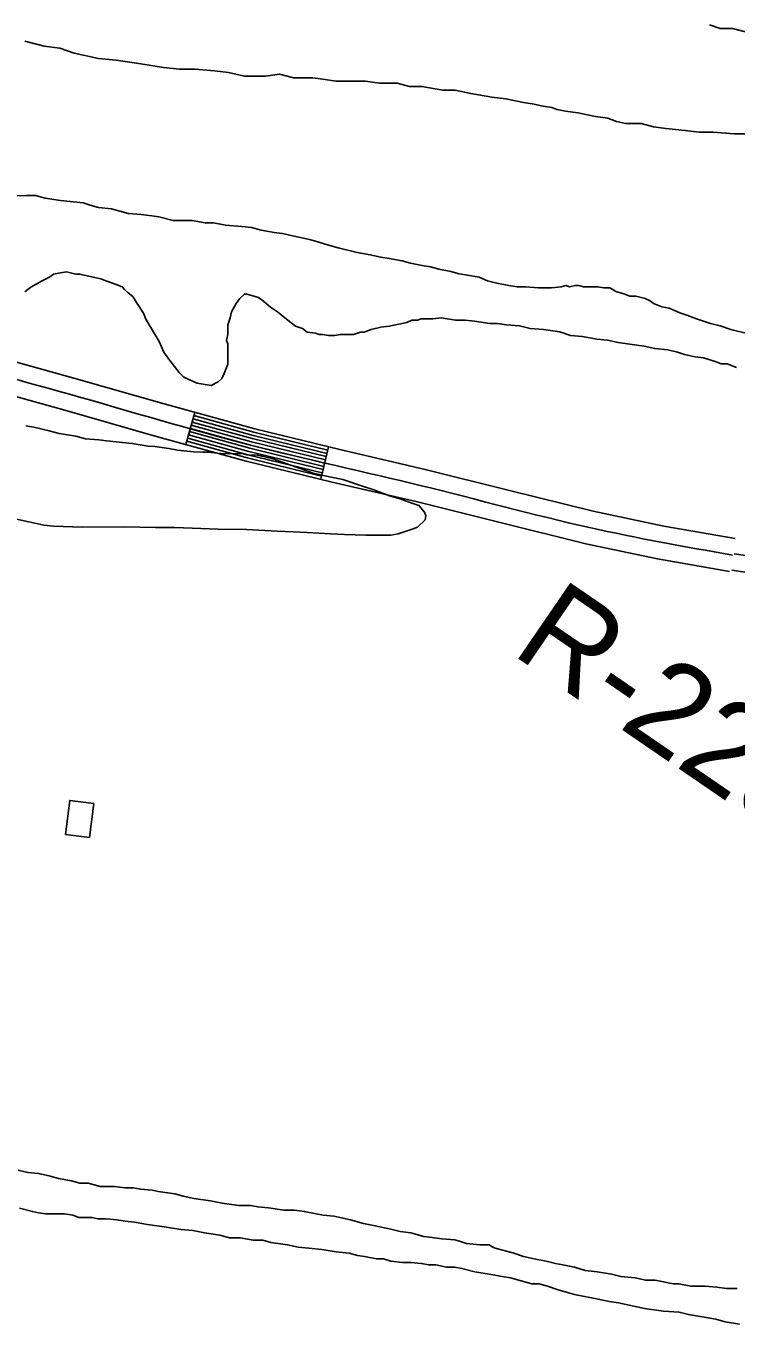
# Model space of a CAD drawing. Extents: x 3297735 to 3335592, y 670436 to 695807.
# Drawn here: x 3315991 to 3316631, y 681871 to 683041 of the extents above; entities that cross this region are included whole.
import ezdxf

# ---------------------------------------------------------------- set-up
doc = ezdxf.new("R2010")
doc.units = 0
for name, color, linetype in [('V-BLDG-OTLN', 7, 'Continuous'), ('V-RIVR-EDGE', 7, 'Continuous'), ('V-RIVR-RANG-IDEN', 7, 'Continuous'), ('V-ROAD-CNTR', 7, 'Continuous'), ('V-SITE-VEGE', 7, 'Continuous')]:
    doc.layers.add(name, color=color, linetype=linetype)

msp = doc.modelspace()

# ---------------------------------------------------------------- linework, layer by layer
at = {"layer": 'V-BLDG-OTLN'}
msp.add_lwpolyline([(3316026.6, 682312.4), (3316030.4, 682343), (3316052, 682340.3), (3316048.1, 682309.6)], close=True, dxfattribs=at)
at = {"layer": 'V-RIVR-EDGE'}
msp.add_spline([(3314332.5, 682283.9), (3314344.9, 682287.3), (3314358.1, 682294.7), (3314374.4, 682306.3), (3314394.2, 682317.1), (3314408.2, 682327.1), (3314425.7, 682339.9), (3314434.2, 682347.6), (3314443.2, 682360.4), (3314457.6, 682381.7), (3314472.4, 682411.9), (3314491.9, 682447.1), (3314504, 682468.4), (3314519.9, 682495.5), (3314540.6, 682530.4), (3314569.8, 682579.6), (3314586.9, 682612.5), (3314605.2, 682653.6), (3314624, 682696.2), (3314633.4, 682728.3), (3314641.6, 682755.5), (3314653.6, 682774.8), (3314666.9, 682788.4), (3314689.8, 682808.9), (3314699.9, 682821.2), (3314716.6, 682840.2), (3314742.7, 682874.3), (3314774.6, 682914.1), (3314793.3, 682940.5), (3314809.2, 682961.7), (3314829.5, 682991.6), (3314848.2, 683027.2), (3314871.5, 683064.7), (3314895.3, 683112.4), (3314930.7, 683167.8), (3314952.1, 683204.2), (3315057.2, 683357.9), (3315078.2, 683381.8), (3315093, 683392.3), (3315101.1, 683395.7), (3315113.6, 683398), (3315130.2, 683396.5), (3315136.4, 683396), (3315142.6, 683398.7), (3315151.6, 683404.9), (3315173, 683426.6), (3315192.8, 683442.1), (3315207.2, 683456.4), (3315216.5, 683472.2), (3315223.5, 683484.3), (3315237.1, 683502.8), (3315242.2, 683511.4), (3315243, 683524.5), (3315244.2, 683529.2), (3315255.5, 683547.8), (3315279.6, 683579.1), (3315294, 683598.9), (3315305.3, 683613.2), (3315310, 683627.1), (3315311.9, 683637.2), (3315317.8, 683645), (3315323.6, 683648), (3315323.6, 683652.3), (3315326.3, 683655.8), (3315330.6, 683660.8), (3315336, 683665.9), (3315339.9, 683675.5), (3315343.5, 683686.4), (3315346.6, 683695.7), (3315347, 683710.4), (3315347.4, 683722.4), (3315345.1, 683737.2), (3315345.2, 683750), (3315346.8, 683761.2), (3315349.5, 683764.3), (3315349.9, 683767.4), (3315354.2, 683779), (3315358.5, 683794.5), (3315362.4, 683800.4), (3315370.1, 683808.5), (3315374.4, 683815.8), (3315383.4, 683837.9), (3315387.3, 683855), (3315387, 683864.7), (3315385, 683871.3), (3315388.1, 683875.1), (3315392.8, 683876.3), (3315394.7, 683880.9), (3315403.3, 683896.4), (3315419.3, 683923.5), (3315433.7, 683947.5), (3315437.2, 683954.5), (3315436.8, 683961.1), (3315438, 683965), (3315450.9, 683988.6), (3315458.6, 683992.5), (3315462.5, 683995.2), (3315464.1, 684002.5), (3315468.8, 684016.5), (3315478.5, 684033.5), (3315498.3, 684056.7), (3315513.5, 684070.7), (3315521.3, 684082.3), (3315523.2, 684087.3), (3315534.9, 684097.8), (3315545, 684110.5), (3315557.1, 684124.1), (3315577.7, 684151.2), (3315590.5, 684164.3), (3315598.3, 684180.2), (3315604.2, 684192.6), (3315609.6, 684201.5), (3315623.6, 684224.7), (3315637.7, 684249.9), (3315651.7, 684270.4), (3315661, 684285.9), (3315665.7, 684296.4), (3315668.8, 684306.8), (3315671.5, 684310.7), (3315680.5, 684322.7), (3315685.9, 684326.6), (3315687.5, 684332), (3315687.5, 684337.4), (3315690.6, 684340.9), (3315706.2, 684356.8), (3315715.1, 684366.8), (3315728.7, 684382.7), (3315735.3, 684392), (3315740.8, 684400.1), (3315746.2, 684410.2), (3315754, 684419.9), (3315767.6, 684436.9), (3315797.2, 684465.1), (3315824.4, 684496.9), (3315835.7, 684508.9), (3315845.4, 684518.9), (3315855.9, 684533.2), (3315917.3, 684595.9), (3315957, 684638.1), (3315987.3, 684659.7), (3316015.3, 684684.5), (3316035.1, 684702.3), (3316044.1, 684713.5), (3316063.1, 684733.6), (3316100.4, 684768.4), (3316125.3, 684791.6), (3316138.5, 684803.6), (3316151, 684823.4), (3316159.5, 684843.1), (3316165.4, 684866), (3316174, 684881.5), (3316197.7, 684908.2), (3316229.6, 684945.3), (3316249.8, 684965.1), (3316275.5, 684987.9), (3316301.5, 685015.3), (3316311.2, 685022.3), (3316314.7, 685028.1), (3316324.8, 685037), (3316331.1, 685041.3), (3316337.3, 685045.1), (3316343.9, 685050.9), (3316349.7, 685059.8), (3316371.5, 685083.4), (3316388.6, 685096.2), (3316398.7, 685107.4), (3316416.2, 685122.9), (3316443.4, 685146.1), (3316453.9, 685155.7), (3316462.8, 685158.8), (3316468.6, 685163.5), (3316479.5, 685177), (3316494.7, 685189.8), (3316513.3, 685202.1), (3316536.7, 685221.1), (3316559.2, 685238.5), (3316587.2, 685262.4), (3316636.9, 685301.5), (3316712.3, 685357.5), (3316745.3, 685385), (3316768.2, 685402.4), (3316780.7, 685413.2), (3316806.3, 685440.7), (3316819.2, 685455.4), (3316844.4, 685481.7), (3316867, 685499.5), (3316882.5, 685511.1), (3316905.8, 685537.4), (3316931.9, 685564.1), (3316969.2, 685598.5), (3316985.9, 685613.6), (3317001.9, 685628.7), (3317017.8, 685644.5), (3317028.7, 685652.6), (3317037.2, 685661.2), (3317052.8, 685673.5), (3317075.3, 685687.8), (3317092.4, 685696.3), (3317103.3, 685703.3), (3317111, 685709.8), (3317130.9, 685733.8), (3317147.6, 685754.7), (3317177.2, 685789.2), (3317206.3, 685816.6), (3317272.8, 685885.1), (3317325.7, 685938.9), (3317356.8, 685972.2), (3317386.7, 686002.3), (3317409.6, 686022.4), (3317459.4, 686063.8), (3317493.2, 686088.9), (3317516.1, 686108.7), (3317520, 686116), (3317520.4, 686123), (3317527, 686135.8), (3317538.3, 686157.1), (3317553.9, 686174.9), (3317576, 686194.2), (3317585.8, 686203.9), (3317597.1, 686222.1), (3317609.5, 686237.6), (3317632.1, 686261.9), (3317642.2, 686270.8), (3317659.2, 686280.9), (3317668.6, 686290.2), (3317678.7, 686299.4), (3317692.7, 686308.3), (3317712.1, 686324.2), (3317733.9, 686344.3), (3317749, 686362.5), (3317772.7, 686387.2), (3317794.1, 686406.6), (3317815.5, 686421.7), (3317821.7, 686429.8), (3317831.4, 686444.5), (3317837.3, 686456.9), (3317843.9, 686458.4), (3317852.4, 686461.9), (3317865.6, 686468.5), (3317881.6, 686479.3), (3317892.4, 686489.3), (3317902.6, 686501.7), (3317906.8, 686510.6), (3317912.3, 686528.8), (3317916.6, 686539.7), (3317920.9, 686544.7), (3317931.8, 686551.7), (3317955.5, 686567.5), (3317973.7, 686583), (3317980, 686591.9), (3317987.3, 686602.7), (3318007.6, 686624.8), (3318020.4, 686634.8), (3318018.5, 686637.5), (3318030.9, 686653.4), (3318034.8, 686650.7), (3318039.4, 686656.9), (3318050.3, 686664.6), (3318082.6, 686680.8), (3318124.1, 686700.9), (3318142.8, 686716), (3318149.4, 686724.1), (3318148.6, 686727.6), (3318152.1, 686732.6), (3318161.8, 686744.6), (3318168.4, 686756.2), (3318174.7, 686766.3), (3318184.4, 686779.5), (3318196.1, 686795.3), (3318211.6, 686812.7), (3318221, 686824), (3318223.7, 686833.3), (3318227.6, 686840.6), (3318232.7, 686847.2), (3318235.8, 686857.7), (3318240.1, 686864.6), (3318252.9, 686883.2), (3318274.7, 686907.6), (3318298, 686928.5), (3318327.1, 686944.7), (3318349.3, 686951.6), (3318362.1, 686955.1), (3318370.2, 686961.3), (3318383.5, 686983.7), (3318391.3, 686996.5), (3318395.1, 687000), (3318401.7, 687000), (3318407.5, 687001.1), (3318412.6, 687003.8), (3318416.5, 687008.9), (3318422.7, 687017), (3318440.6, 687037.5), (3318448.8, 687040.2), (3318453, 687042.9), (3318455.8, 687051.4), (3318462.4, 687060.3), (3318484.9, 687082.8), (3318499.3, 687098.2), (3318510.6, 687111), (3318518.8, 687124.9), (3318525, 687134.6), (3318537.8, 687148.6), (3318566.2, 687172.1), (3318582.5, 687190.7), (3318592.6, 687203.1), (3318612.5, 687228.6), (3318628.4, 687251.9), (3318642.1, 687266.6), (3318646.3, 687279.7), (3318655.7, 687290.6), (3318665, 687298.7), (3318672.8, 687309.2), (3318676.7, 687321.2), (3318685.7, 687333.9), (3318691.5, 687344.4), (3318699.3, 687352.9), (3318716.4, 687367.2), (3318716.8, 687379.2), (3318717.6, 687392), (3318724.2, 687404.8), (3318732, 687415.7), (3318742.9, 687423.8), (3318760.3, 687430.7), (3318770, 687431.1), (3318780.9, 687428.3), (3318786.7, 687436.5), (3318804.2, 687454.3), (3318817.5, 687473.2), (3318829.9, 687487.5), (3318849, 687509.6), (3318869.2, 687534.4), (3318894.1, 687564.6), (3318929.5, 687611.8), (3318945.8, 687629.2), (3318962.9, 687647), (3318977.7, 687660.5), (3318993.6, 687679.9), (3319024.4, 687709.3), (3319059.4, 687753), (3319086.2, 687782), (3319108.8, 687809.5), (3319125.9, 687827.3), (3319135.2, 687842.4), (3319146.9, 687859.4), (3319161.7, 687877.6), (3319172.6, 687889.6), (3319185.8, 687908.6), (3319206.8, 687940.7), (3319238.3, 687987.6), (3319258.2, 688014.3), (3319282.3, 688048.7), (3319299.8, 688074.3), (3319310.7, 688085.9), (3319319.6, 688093.2), (3319326.3, 688101.4), (3319337.2, 688116.1), (3319351.9, 688127.7), (3319358.9, 688137.4), (3319372.5, 688156.3), (3319390.8, 688181.1), (3319409.1, 688207), (3319418.9, 688220.6), (3319428.6, 688231), (3319452.7, 688254.6), (3319466.7, 688269.3), (3319478, 688285.6), (3319487.3, 688294.5), (3319498.2, 688304.5), (3319498.2, 688312.3), (3319502.1, 688317.3), (3319523.5, 688343.7), (3319546, 688372.3), (3319572.1, 688405.6), (3319583.4, 688420.3), (3319604.8, 688443.1), (3319614.5, 688453.9), (3319630, 688470.2), (3319645.6, 688490.3), (3319664.3, 688513.9), (3319677.9, 688534.1), (3319689.6, 688553), (3319707.1, 688579.4), (3319721.9, 688607.3)], degree=3, dxfattribs=at)
at = {"layer": 'V-ROAD-CNTR'}
for p, q in [((3316143.1, 682692.5), (3316135.1, 682663.6)), ((3316263.7, 682661.4), (3316256.6, 682632.3))]:
    msp.add_line(p, q, dxfattribs=at)
for points in [[(3315511.6, 682915), (3315536.1, 682900.4), (3315561, 682888), (3315602.6, 682870.9), (3315644.9, 682854.5), (3315696.1, 682835.3), (3315747.4, 682816.2), (3315818.4, 682789.5), (3315889.6, 682764.8), (3315961.6, 682743.6), (3316034.1, 682723.3), (3316115.6, 682700.1), (3316197.1, 682677.6), (3316273.7, 682659), (3316350.9, 682641.1), (3316426.7, 682622.2), (3316502.2, 682603.5), (3316565.9, 682590), (3316630.3, 682578.8)], [(3315496.2, 682889.3), (3315521.7, 682874.1), (3315548.6, 682860.6), (3315591.5, 682843), (3315634.2, 682826.5), (3315685.6, 682807.2), (3315736.9, 682788.1), (3315808.2, 682761.3), (3315880.5, 682736.2), (3315953.3, 682714.8), (3316026, 682694.5), (3316107.5, 682671.2), (3316189.5, 682648.6), (3316266.8, 682629.8), (3316343.9, 682611.9), (3316419.5, 682593.1), (3316495.5, 682574.2), (3316560.2, 682560.6), (3316625.2, 682549.2)], [(3316142.3, 682689.6), (3316196.3, 682674.7), (3316263, 682658.5)], [(3316139.1, 682678.1), (3316193.3, 682663.1), (3316260.2, 682646.8)], [(3316139.9, 682680.9), (3316194.1, 682666), (3316260.9, 682649.8)], [(3316140.7, 682683.8), (3316194.8, 682668.9), (3316261.6, 682652.7)], [(3316141.5, 682686.7), (3316195.6, 682671.8), (3316262.3, 682655.6)], [(3316135.9, 682666.5), (3316190.3, 682651.5), (3316257.3, 682635.2)], [(3316136.7, 682669.4), (3316191, 682654.4), (3316258, 682638.1)], [(3316137.5, 682672.3), (3316191.8, 682657.3), (3316258.7, 682641)], [(3316138.3, 682675.2), (3316192.6, 682660.2), (3316259.4, 682643.9)], [(3316629.4, 682565.2), (3316716.6, 682552.1), (3316884.7, 682510.2), (3317015.4, 682491.9), (3317210.1, 682465), (3317369.8, 682443), (3317464.8, 682430.6), (3317570.6, 682412.1), (3317694.3, 682394.3)], [(3316627.2, 682550.4), (3316713.7, 682537.3), (3316881.8, 682495.4), (3317013.3, 682477.1), (3317208.1, 682450.1), (3317367.8, 682428.2), (3317462.6, 682415.8), (3317568.2, 682397.3), (3317691.8, 682379.5)]]:
    msp.add_lwpolyline(points, dxfattribs=at)
for points in [[(3318355.4, 686051.3), (3318152.3, 685849.2), (3317971.8, 685680.4), (3317879.7, 685589.9), (3317724, 685436.5), (3317466.2, 685164.6), (3316895.4, 684580.9), (3316387, 684055.7), (3316009.4, 683669.6), (3315932.2, 683586.3), (3315870.4, 683508.7), (3315498.4, 682865.4)], [(3315503.9, 682902.2), (3315554.8, 682874.3), (3315639.6, 682840.5), (3315742.1, 682802.2), (3315885.1, 682750.5), (3316030.1, 682708.9), (3316193.3, 682663.1), (3316347.4, 682626.5), (3316498.9, 682588.8), (3316627.7, 682564)]]:
    msp.add_spline(points, degree=3, dxfattribs=at)
at = {"layer": 'V-SITE-VEGE'}
for points in [[(3316607.2, 683041.6), (3316616.7, 683038.4), (3316627.8, 683038.4), (3316645.2, 683033.7)], [(3316640.5, 682943.5), (3316629.4, 682943.4), (3316610.4, 682945), (3316597.7, 682945), (3316585.1, 682946.6), (3316567.7, 682948.2), (3316556.6, 682949.7), (3316545.5, 682952.9), (3316531.3, 682952.9), (3316523.3, 682954.5), (3316515.4, 682957.6), (3316504.3, 682959.2), (3316488.5, 682962.4), (3316477.4, 682963.9), (3316469.5, 682965.5), (3316464.8, 682967.1), (3316455.3, 682968.7), (3316448.9, 682970.3), (3316439.5, 682971.8), (3316423.6, 682975), (3316411, 682976.6), (3316392, 682979.7), (3316377.7, 682982.9), (3316366.6, 682982.9), (3316347.7, 682986), (3316336.6, 682986), (3316325.5, 682989.2), (3316309.7, 682989.2), (3316297, 682990.8), (3316270.1, 682990.8), (3316260.6, 682992.3), (3316249.5, 682993.9), (3316232.1, 682993.9), (3316219.5, 682997.1), (3316206.8, 682995.5), (3316187.8, 682995.5), (3316173.6, 682998.6), (3316160.9, 683000.2), (3316143.5, 683001.8), (3316129.2, 683001.8), (3316115, 683003.3), (3316094.4, 683006.5), (3316072.3, 683009.7), (3316056.4, 683011.2), (3316034.3, 683016), (3316021.6, 683020.7), (3316007.4, 683022.3), (3315990, 683027)], [(3315975, 682887.7), (3315991.1, 682887.8), (3315999.6, 682887.8), (3316008.2, 682885.6), (3316022.1, 682883.5), (3316042.4, 682881.4), (3316048.8, 682879.2), (3316056.3, 682877.1), (3316068, 682876), (3316083, 682871.8), (3316094.8, 682870.7), (3316104.4, 682869.6), (3316110.8, 682868.6), (3316123.6, 682865.4), (3316140.7, 682865.4), (3316152.5, 682863.2), (3316160, 682863.2), (3316170.7, 682861.1), (3316185.6, 682860), (3316194.2, 682859), (3316202.8, 682856.8), (3316214.5, 682854.7), (3316222, 682853.7), (3316246.6, 682848.3), (3316254.1, 682846.2), (3316260.5, 682844), (3316272.3, 682840.8), (3316289.4, 682836.6), (3316301.1, 682834.4), (3316310.8, 682832.3), (3316318.2, 682831.2), (3316330, 682829.1), (3316337.5, 682827), (3316348.2, 682824.8), (3316355.7, 682823.8), (3316363.1, 682821.6), (3316373.8, 682819.5), (3316381.3, 682817.4), (3316388.8, 682816.3), (3316399.5, 682814.2), (3316407, 682811), (3316415.5, 682808.8), (3316426.2, 682806.7), (3316433.7, 682805.6), (3316441.2, 682805.6), (3316453, 682804.6), (3316464.7, 682804.6), (3316473.3, 682805.7), (3316477.6, 682806.7), (3316480.8, 682805.7), (3316486.1, 682806.7), (3316489.3, 682806.7), (3316493.6, 682805.7), (3316506.4, 682805.7), (3316511.8, 682804.6), (3316517.1, 682804.6), (3316519.2, 682803.5), (3316522.5, 682801.4), (3316529.9, 682799.3), (3316535.3, 682797.1), (3316540.6, 682797.1), (3316549.2, 682795), (3316553.5, 682792.9), (3316556.7, 682790.7)], [(3316027.4, 682819.3), (3316022.1, 682818.3), (3316015.7, 682817.2), (3316011.4, 682814), (3316005, 682810.8), (3315995.4, 682805.4), (3315990, 682801.2)], [(3316631.5, 682733), (3316623, 682736.2), (3316617.6, 682736.2), (3316612.3, 682738.4), (3316601.6, 682741.6), (3316594.1, 682742.6), (3316584.5, 682744.8), (3316578.1, 682746.9), (3316569.5, 682749), (3316557.8, 682750.1), (3316548.1, 682752.2), (3316539.6, 682753.3), (3316524.6, 682755.4), (3316515, 682757.6), (3316505.4, 682758.6), (3316492.5, 682760.8), (3316481.8, 682761.8), (3316472.2, 682765), (3316457.3, 682767.2), (3316445.5, 682768.2), (3316435.9, 682770.4), (3316424.1, 682771.4), (3316415.6, 682772.5), (3316409.1, 682772.5), (3316395.2, 682774.6), (3316386.7, 682775.7), (3316378.1, 682775.7), (3316365.3, 682777.8), (3316357.8, 682776.7), (3316350.3, 682776.7), (3316347.1, 682776.7), (3316343.9, 682775.7), (3316338.6, 682775.7), (3316334.3, 682773.5), (3316318.3, 682770.3), (3316310.8, 682769.2), (3316302.2, 682767.1), (3316295.8, 682764.9), (3316292.6, 682764.9), (3316286.2, 682762.8), (3316274.4, 682762.8), (3316269.1, 682761.7), (3316263.7, 682761.7), (3316258.4, 682762.8), (3316255.2, 682762.8), (3316252, 682763.9), (3316244.5, 682764.9), (3316240.2, 682768.1), (3316233.8, 682770.3), (3316224.2, 682777.7), (3316217.8, 682783.1), (3316211.3, 682787.4), (3316204.9, 682792.7), (3316200.6, 682795.9), (3316197.4, 682797), (3316193.2, 682798), (3316190, 682799.1), (3316187.8, 682799.1), (3316183.5, 682794.8), (3316180.3, 682790.6), (3316176.1, 682783.1), (3316175, 682777.7), (3316172.9, 682771.3), (3316172.9, 682762.7), (3316171.8, 682757.4), (3316172.9, 682754.2), (3316172.9, 682741.4), (3316172.9, 682736), (3316169.7, 682727.5), (3316167.5, 682723.2), (3316164.3, 682720), (3316157.9, 682716.8), (3316145.1, 682718.9), (3316137.6, 682722.1), (3316133.3, 682724.2), (3316129.1, 682728.5), (3316120.5, 682739.2), (3316115.1, 682746.7), (3316110.9, 682756.3), (3316099.1, 682776.6), (3316097, 682782), (3316090.5, 682791.6), (3316087.3, 682796.9), (3316083, 682800.1), (3316079.8, 682803.3), (3316077.7, 682805.5), (3316072.3, 682807.6), (3316063.8, 682810.8), (3316058.4, 682812.9), (3316053.1, 682814), (3316043.5, 682816.1), (3316039.2, 682817.2), (3316036, 682817.2), (3316027.4, 682819.3)], [(3316556.7, 682790.7), (3316564.2, 682787.5), (3316570.6, 682786.5), (3316580.2, 682782.2), (3316586.6, 682780.1), (3316595.2, 682776.8), (3316608, 682772.6), (3316616.6, 682770.4), (3316626.2, 682767.2), (3316643.3, 682763)], [(3315990.9, 682680.3), (3315997.9, 682679.3), (3316011.9, 682676), (3316020.9, 682673.5), (3316036, 682671.2), (3316044.5, 682668.7), (3316056.5, 682667.8), (3316063.5, 682666.9), (3316078, 682665.5), (3316086.6, 682664.6), (3316101.1, 682662.2), (3316107.1, 682661.8), (3316119.6, 682659.9), (3316127.6, 682658.4), (3316136.1, 682657.5), (3316142.2, 682657), (3316150.2, 682656.6), (3316155.2, 682656.7), (3316163.7, 682655.7), (3316169.2, 682655.3), (3316185.7, 682655.4), (3316190.2, 682654.4), (3316199.7, 682654), (3316206.2, 682652.6), (3316213.7, 682650.6), (3316223.8, 682647.2), (3316239.8, 682641.4), (3316249.9, 682637.9), (3316264.4, 682634.6), (3316276.4, 682632.2), (3316293.5, 682626.3), (3316304.5, 682622.9), (3316318.6, 682617.5), (3316328.1, 682614.6), (3316338.7, 682610.7), (3316345.2, 682608.7), (3316350.2, 682602.8), (3316351.3, 682599.3), (3316350.8, 682595.8), (3316343.8, 682589.2), (3316338.9, 682587.2), (3316326.4, 682583), (3316319.9, 682582), (3316297.4, 682581.8), (3316277.9, 682582.6), (3316265.3, 682583), (3316244.3, 682584.4), (3316231.8, 682584.8), (3316217.3, 682585.6), (3316189.8, 682586.9), (3316164.3, 682587.2), (3316125.2, 682588.9), (3316107.7, 682588.7), (3316079.2, 682589.5), (3316041.7, 682589.2), (3316015.6, 682589.9), (3316007.1, 682590.9), (3315993.6, 682593.8), (3315968.5, 682599.5)], [(3315984, 682010), (3315992.5, 682007.9), (3316002.2, 682006.8), (3316011.8, 682004.7), (3316020.3, 682002.5), (3316032.1, 682000.4), (3316039.6, 681998.3), (3316047.1, 681998.3), (3316057.8, 681995.1), (3316070.6, 681995.1), (3316080.2, 681994), (3316087.7, 681994), (3316094.1, 681992.9), (3316104.8, 681991.9), (3316110.2, 681990.8), (3316125.1, 681988.7), (3316132.6, 681986.5), (3316142.2, 681984.4), (3316157.2, 681982.3), (3316167.9, 681980.1), (3316182.9, 681978), (3316193.6, 681978), (3316200, 681977), (3316209.6, 681975.9), (3316223.5, 681973.8), (3316233.1, 681973.8), (3316241.7, 681972.7), (3316252.4, 681970.6), (3316258.8, 681969.5), (3316268.4, 681968.4), (3316283.4, 681965.2), (3316295.1, 681962), (3316305.8, 681959.9), (3316319.7, 681956.7), (3316328.3, 681954.6), (3316337.9, 681953.5), (3316349.7, 681950.3), (3316357.1, 681949.2), (3316365.7, 681948.2), (3316377.5, 681947.1), (3316381.7, 681946), (3316388.1, 681943.9), (3316399.9, 681942.8), (3316408.5, 681942.8), (3316411.7, 681940.7), (3316413.8, 681939.6), (3316429.9, 681935.4), (3316439.5, 681932.2), (3316449.1, 681930), (3316459.8, 681927.9), (3316468.3, 681925.8), (3316474.8, 681924.7), (3316485.5, 681922.6), (3316495.1, 681919.4), (3316505.8, 681918.3), (3316518.6, 681916.2), (3316527.1, 681914), (3316540, 681913), (3316549.6, 681910.8), (3316558.2, 681910.8), (3316574.2, 681907.6), (3316579.5, 681907.6), (3316590.2, 681905.5), (3316603.1, 681905.5), (3316613.8, 681904.4), (3316622.3, 681903.4), (3316631.9, 681903.4)], [(3316347.5, 681925.7), (3316337.9, 681926.8), (3316330.4, 681926.8), (3316319.7, 681927.8), (3316313.3, 681930), (3316306.9, 681930), (3316296.2, 681932.1), (3316289.8, 681933.2), (3316282.3, 681935.3), (3316270.5, 681936.4), (3316257.7, 681938.5), (3316246, 681939.6), (3316236.3, 681940.6), (3316226.7, 681942.8), (3316211.7, 681944.9), (3316204.3, 681947), (3316195.7, 681947), (3316183.9, 681949.1), (3316174.3, 681949.1), (3316165.8, 681951.3), (3316151.9, 681953.4), (3316141.2, 681955.5), (3316130.5, 681956.6), (3316117.7, 681958.7), (3316100.5, 681960.9), (3316088.8, 681963), (3316080.2, 681964.1), (3316072.7, 681965.1), (3316063.1, 681966.2), (3316055.6, 681966.2), (3316050.3, 681967.3), (3316038.5, 681967.3), (3316033.2, 681969.4), (3316025.7, 681970.5), (3316008.6, 681970.5), (3316002.2, 681971.5), (3315996.8, 681972.6), (3315985.1, 681975.8)], [(3316634.1, 681871.3), (3316621.3, 681873.4), (3316612.7, 681875.6), (3316588.1, 681879.8), (3316579.6, 681882), (3316565.7, 681883), (3316548.5, 681885.2), (3316525, 681890.5), (3316516.5, 681891.6), (3316506.8, 681893.7), (3316485.5, 681898), (3316470.5, 681902.2), (3316460.9, 681905.4), (3316453.4, 681907.6), (3316447, 681907.6), (3316427.7, 681912.9), (3316420.2, 681914), (3316408.5, 681916.1), (3316395.6, 681918.2), (3316383.9, 681921.4), (3316377.5, 681922.5), (3316370, 681922.5), (3316360.4, 681924.6), (3316353.9, 681924.6), (3316347.5, 681925.7)]]:
    msp.add_lwpolyline(points, dxfattribs=at)

# ---------------------------------------------------------------- texts
at = {"layer": 'V-RIVR-RANG-IDEN'}
msp.add_text('R-223.9', height=83, rotation=325.601, dxfattribs=at).set_placement((3316427.2, 682475.8))

doc.saveas('drawing.dxf')
